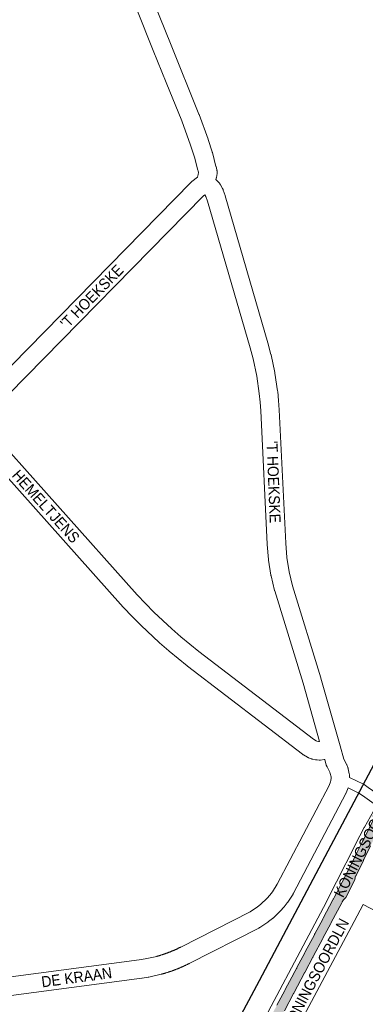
# Paper-space layout 'Layout1' of a CAD drawing. Header units: metres. Extents: x 123097 to 144122, y 392739 to 407589.
# Tile 463 of 510: x 137287 to 137530, y 400056 to 400750. Entities that reach past the tile are written whole.
import ezdxf
from ezdxf.enums import TextEntityAlignment as Align

# ---------------------------------------------------------------- set-up
doc = ezdxf.new("R2010")
doc.units = ezdxf.units.M
doc.header["$MEASUREMENT"] = 0
for name, color, linetype, lineweight in [('gs-anno-wegen algemeen tekst', 7, 'Continuous', 0), ('gs-knt-fietspaden', 7, 'Continuous', 0), ('gs-knt-spoorlijn', 7, 'Continuous', 30), ('gs-knt-wegen algemeen', 7, 'Continuous', 0), ('ir-ARC-asfalt-hoofdwegen-te inspecteren', 5, 'Continuous', 0)]:
    doc.layers.add(name, color=color, linetype=linetype, lineweight=lineweight)
doc.styles.add('Style-Arial', font='arial.ttf')

psp = doc.layouts.get("Layout1")

# ---------------------------------------------------------------- hatches: boundary and pattern name
at = {"layer": 'ir-ARC-asfalt-hoofdwegen-te inspecteren', "linetype": 'Continuous', "lineweight": 13}
psp.add_hatch(color=5, dxfattribs=at).paths.add_polyline_path([(137447.741, 400017.181, 0.0116734), (137443.629, 400008.433, 0.003055), (137442.554, 400005.953, 0.00818), (137440.084, 399999.87), (137440.084, 399999.87), (137439.949, 399999.52), (137439.889, 399999.364, 0.0112106), (137436.852, 399990.894, 0.0189977), (137432.66, 399976.481), (137430.469, 399967.964), (137429.609, 399964.566), (137427.275, 399955.404), (137427.183, 399955.041), (137427.091, 399954.678), (137427.09, 399954.678), (137424.899, 399946.076, -0.0050634), (137423.988, 399942.86), (137423.918, 399942.621), (137423.917, 399942.621, -0.0183564), (137420.055, 399931.139), (137420.044, 399931.111), (137419.923, 399930.788), (137419.922, 399930.788, -0.0006037), (137419.78, 399930.416, -0.0149871), (137414.7, 399918.276, -0.0035417), (137413.361, 399915.388), (137413.362, 399915.388), (137413.279, 399915.215, -0.0113088), (137408.723, 399906.13), (137407.182, 399903.389), (137407.183, 399903.389), (137406.999, 399903.062), (137406.912, 399902.908), (137406.815, 399902.735), (137399.113, 399889.031), (137398.939, 399888.722), (137398.929, 399888.704), (137398.749, 399888.375), (137398.745, 399888.377), (137398.338, 399887.653), (137397.27, 399885.946), (137391.736, 399877.733), (137391.532, 399877.431), (137391.526, 399877.422), (137391.318, 399877.11), (137391.316, 399877.111), (137383.634, 399865.71), (137383.424, 399865.399), (137383.178, 399865.056), (137381.729, 399862.903), (137385.053, 399860.615), (137386.509, 399862.772), (137388.595, 399865.909, -0.1980748), (137389.216, 399866.328, -0.1608962), (137389.831, 399866.257), (137390.105, 399866.094, -0.1657643), (137390.473, 399865.539, -0.1684175), (137390.421, 399864.862), (137388.84, 399861.433), (137387.764, 399859.078), (137391.943, 399856.958), (137392.879, 399859.381), (137393.039, 399859.767), (137393.193, 399860.109), (137393.196, 399860.108), (137398.947, 399872.614), (137399.104, 399872.955), (137399.261, 399873.296), (137399.323, 399873.431), (137405.929, 399887.688), (137406.318, 399888.491), (137406.314, 399888.493), (137406.461, 399888.787), (137406.65, 399889.163), (137406.661, 399889.158), (137407.073, 399889.92), (137415.479, 399905.074, 0.0099563), (137420.305, 399915.014), (137420.462, 399915.355, 0.0027317), (137421.713, 399918.117, 0.0124945), (137425.219, 399926.494), (137425.218, 399926.494), (137425.292, 399926.681, 0.0071872), (137427.112, 399931.578, 0.0149677), (137430.508, 399942.097), (137430.508, 399942.097), (137430.612, 399942.457), (137430.648, 399942.581, 0.0024149), (137431.132, 399944.298), (137432.74, 399950.274), (137432.837, 399950.636), (137432.903, 399950.881), (137432.904, 399950.886, -0.0628164), (137433.862, 399953.316), (137433.85, 399953.294, -0.0872465), (137436.102, 399956.122), (137436.108, 399956.136), (137438.314, 399966.481, -0.1218015), (137437.557, 399967.769, -0.1277977), (137437.503, 399969.334), (137438.962, 399975.15, -0.0012583), (137439.376, 399976.652), (137439.398, 399976.736), (137439.399, 399976.736, -0.0086831), (137442.46, 399987.042), (137442.46, 399987.042), (137442.573, 399987.4), (137442.686, 399987.758), (137442.687, 399987.757, -0.0013232), (137443.189, 399989.317, -0.0135506), (137446.424, 399998.404), (137446.496, 399998.592), (137446.497, 399998.592, -0.0081199), (137448.676, 400003.946, -0.0111769), (137451.969, 400011.194), (137452.092, 400011.449), (137452.132, 400011.532), (137452.295, 400011.87), (137452.296, 400011.869, -0.0097032), (137455.441, 400018.024), (137458.661, 400024.096), (137458.66, 400024.096), (137458.836, 400024.427), (137459.012, 400024.758), (137459.012, 400024.758), (137464.978, 400036.008), (137464.976, 400036.009), (137465.152, 400036.34), (137465.328, 400036.671), (137465.329, 400036.671), (137472.703, 400050.575), (137472.699, 400050.577), (137472.875, 400050.908), (137473.051, 400051.239), (137473.054, 400051.238), (137479.494, 400063.383), (137479.492, 400063.384), (137479.668, 400063.715), (137479.844, 400064.046), (137479.846, 400064.045), (137487.226, 400077.962), (137487.225, 400077.963), (137487.401, 400078.294), (137487.577, 400078.625), (137487.577, 400078.625), (137493.05, 400088.946), (137493.226, 400089.277), (137493.402, 400089.608), (137493.582, 400089.948), (137499.871, 400101.786), (137499.871, 400101.786), (137500.047, 400102.117), (137500.223, 400102.448), (137500.223, 400102.448), (137505.728, 400112.809), (137505.904, 400113.14), (137506.08, 400113.471), (137513.472, 400127.385), (137513.648, 400127.716), (137513.824, 400128.047), (137514.237, 400128.825, -0.07549), (137515.29, 400130.221), (137515.781, 400130.65), (137516.317, 400131.022), (137522.682, 400143.453), (137522.703, 400144.123), (137522.797, 400144.787, -0.0537182), (137523.186, 400146.034), (137523.183, 400146.036), (137523.231, 400146.135, -0.001676), (137523.248, 400146.172), (137523.347, 400146.373), (137523.351, 400146.381), (137523.511, 400146.71), (137523.513, 400146.709), (137528.704, 400157.255), (137528.87, 400157.591), (137529.036, 400157.927), (137533.79, 400167.583), (137533.789, 400167.584), (137533.955, 400167.92), (137534.121, 400168.256), (137534.121, 400168.256), (137541.078, 400182.388), (137541.244, 400182.724), (137541.41, 400183.06), (137541.964, 400184.186), (137536.194, 400186.974), (137529.129, 400172.765), (137528.518, 400171.536), (137528.351, 400171.2), (137528.184, 400170.864), (137527.316, 400169.118), (137523.404, 400161.251), (137523.237, 400160.915), (137523.07, 400160.579), (137518.733, 400151.857), (137518.566, 400151.521), (137518.399, 400151.185), (137513.837, 400142.011), (137512.419, 400139.23), (137510.177, 400135.006), (137508.067, 400131.032), (137507.62, 400130.19), (137507.621, 400130.19), (137507.445, 400129.859), (137507.269, 400129.528), (137507.269, 400129.528), (137500.354, 400116.501), (137500.356, 400116.5), (137500.18, 400116.169), (137500.004, 400115.838), (137500.003, 400115.839), (137494.516, 400105.501), (137494.518, 400105.5), (137494.342, 400105.169), (137494.166, 400104.838), (137494.164, 400104.839), (137487.722, 400092.703), (137487.725, 400092.701), (137487.549, 400092.37), (137487.373, 400092.039), (137487.371, 400092.04), (137481.877, 400081.69), (137481.879, 400081.689), (137481.703, 400081.358), (137481.527, 400081.027), (137481.525, 400081.028), (137480.405, 400078.917), (137478.295, 400074.943), (137473.676, 400066.242), (137473.677, 400066.241), (137473.501, 400065.91), (137473.325, 400065.579), (137473.325, 400065.579), (137467.826, 400055.219), (137467.826, 400055.219), (137467.65, 400054.888), (137467.474, 400054.557), (137467.474, 400054.557), (137467.398, 400054.414), (137461.547, 400043.332), (137461.372, 400043), (137461.331, 400042.921), (137461.197, 400042.668), (137453.384, 400027.87), (137453.209, 400027.538), (137453.034, 400027.206), (137450.71, 400022.805)])

# ---------------------------------------------------------------- linework, layer by layer
at = {"layer": 'gs-anno-wegen algemeen tekst', "color": 7, "linetype": 'Continuous', "flags": 128}
for points in [[(137528.632, 400126.169), (137522.211, 400114.211), (137477.21, 400029.486)], [(137579.095, 400087.556), (137578.983, 400087.742), (137578.869, 400087.94), (137572.292, 400099.916), (137568.158, 400105.09), (137564.689, 400107.084), (137528.632, 400126.169)]]:
    psp.add_lwpolyline(points, dxfattribs=at)
at = {"layer": 'gs-knt-fietspaden', "color": 7, "linetype": 'Continuous', "flags": 128}
for points in [[(137518.93, 400215.76), (137528.761, 400210.935), (137528.898, 400210.864), (137529.032, 400210.787), (137529.162, 400210.704), (137532.081, 400208.756), (137532.147, 400208.711), (137541.237, 400202.341)], [(137537.978, 400196.053), (137528.152, 400202.939), (137525.459, 400204.735), (137517.919, 400208.436)]]:
    psp.add_lwpolyline(points, dxfattribs=at)
at = {"layer": 'gs-knt-spoorlijn', "color": 7, "linetype": 'Continuous', "flags": 128}
psp.add_lwpolyline([(136440.809, 398162.054), (136659.455, 398573.261), (136824.302, 398883.411), (137006.788, 399227.039), (137164.629, 399524.059), (137357.969, 399888.975), (137405.615, 399978.781), (137455.421, 400072.684), (137503.887, 400164.003), (137558.844, 400267.626), (137626.713, 400395.444), (137684.526, 400504.785), (137746.249, 400620.476), (137774.533, 400671.148), (137821.374, 400749.994)], dxfattribs=at)
at = {"layer": 'gs-knt-wegen algemeen', "color": 7, "linetype": 'Continuous', "flags": 128}
for points in [[(137381.349, 400761.712), (137392.841, 400733.182), (137412.867, 400683.467), (137412.949, 400683.251), (137419.263, 400665.813), (137419.331, 400665.615), (137422.206, 400656.797), (137422.264, 400656.61), (137422.316, 400656.42), (137424.885, 400646.553), (137424.912, 400646.448), (137425.498, 400644.032), (137425.565, 400643.727), (137425.616, 400643.42), (137425.653, 400643.11), (137425.675, 400642.799), (137425.682, 400642.487), (137425.674, 400642.176), (137425.651, 400641.865), (137425.614, 400641.555), (137425.213, 400638.81), (137425.173, 400638.569), (137425.124, 400638.33), (137424.886, 400637.267), (137427.143, 400634.843), (137427.353, 400634.606), (137427.551, 400634.359), (137427.737, 400634.102), (137427.911, 400633.837), (137428.071, 400633.563), (137429.489, 400631.004), (137429.631, 400630.733), (137429.761, 400630.455), (137429.877, 400630.172), (137429.979, 400629.883), (137431.253, 400626.01), (137431.32, 400625.792), (137461.421, 400522.189), (137461.456, 400522.061), (137463.611, 400514.034), (137463.653, 400513.87), (137463.69, 400513.705), (137466.351, 400501.243), (137466.391, 400501.043), (137466.424, 400500.842), (137468.299, 400488.237), (137468.337, 400487.933), (137468.977, 400481.593), (137468.994, 400481.389), (137469.434, 400475.031), (137469.442, 400474.895), (137473.959, 400380.939), (137474.795, 400370.709), (137476.378, 400360.705), (137478.716, 400350.82), (137498.655, 400285.97), (137498.694, 400285.836), (137512.256, 400238.101), (137514.928, 400228.696), (137516.742, 400225.191), (137516.848, 400224.976), (137516.946, 400224.758), (137517.036, 400224.536), (137517.698, 400222.815), (137517.788, 400222.566), (137517.868, 400222.312), (137517.938, 400222.056), (137517.997, 400221.798), (137518.743, 400218.193), (137518.791, 400217.933), (137518.829, 400217.671), (137518.856, 400217.407), (137518.872, 400217.143), (137518.93, 400215.76)], [(137247.687, 400480.685), (137251.781, 400482.311), (137255.042, 400483.942), (137261.534, 400487.994), (137263.239, 400489.276), (137265.318, 400490.86), (137269.567, 400494.89), (137407.195, 400635.305), (137407.408, 400635.513), (137407.63, 400635.711), (137407.862, 400635.898), (137411.945, 400639.055), (137412.365, 400640.934), (137412.548, 400642.187), (137412.272, 400643.324), (137412.148, 400643.801), (137409.766, 400652.949), (137406.985, 400661.48), (137400.746, 400678.71), (137389.902, 400705.631), (137380.764, 400728.317), (137369.166, 400757.109)], [(137497.878, 400241.067), (137486.189, 400282.211), (137466.207, 400347.199), (137466.148, 400347.405), (137466.095, 400347.614), (137463.651, 400357.947), (137463.599, 400358.186), (137463.556, 400358.428), (137461.897, 400368.917), (137461.863, 400369.16), (137461.839, 400369.404), (137460.974, 400379.987), (137460.96, 400380.204), (137456.441, 400474.201), (137456.013, 400480.387), (137455.398, 400486.473), (137453.576, 400498.724), (137450.993, 400510.821), (137448.899, 400518.621), (137418.849, 400622.05), (137417.803, 400625.231), (137417.068, 400626.557), (137416.18, 400625.872), (137278.782, 400485.691)], [(137256.957, 400470.361), (137369.286, 400344.53), (137375.174, 400338.324), (137381.194, 400332.264), (137393.751, 400320.465), (137400.148, 400314.854), (137412.731, 400304.536), (137493.491, 400242.635), (137495.443, 400241.478), (137495.972, 400241.277), (137497.102, 400241.045), (137497.55, 400241.033), (137497.878, 400241.067)], [(137501.489, 400228.358), (137501.441, 400228.35), (137501.168, 400228.316), (137498.46, 400228.038), (137498.18, 400228.015), (137497.9, 400228.005), (137497.619, 400228.006), (137496.177, 400228.045), (137495.891, 400228.059), (137495.607, 400228.086), (137495.324, 400228.125), (137495.042, 400228.176), (137492.838, 400228.629), (137492.584, 400228.687), (137492.332, 400228.755), (137492.083, 400228.832), (137491.838, 400228.92), (137490.295, 400229.506), (137490.035, 400229.611), (137489.78, 400229.727), (137489.53, 400229.854), (137489.286, 400229.992), (137486.518, 400231.633), (137486.299, 400231.769), (137486.085, 400231.913), (137485.878, 400232.066), (137404.726, 400294.267), (137404.558, 400294.4), (137391.809, 400304.855), (137391.645, 400304.995), (137385.082, 400310.75), (137384.917, 400310.9), (137372.196, 400322.853), (137372.036, 400323.009), (137365.884, 400329.201), (137365.781, 400329.308), (137359.772, 400335.64), (137359.639, 400335.786), (137243.967, 400465.362)], [(137505.958, 400215.589), (137505.886, 400216.074), (137505.355, 400218.637), (137505.013, 400219.526), (137503.063, 400223.294), (137502.948, 400223.528), (137502.842, 400223.767), (137502.746, 400224.01), (137502.659, 400224.257), (137502.583, 400224.507), (137501.489, 400228.358)], [(137244.656, 400070.446), (137370.875, 400087.111), (137374.935, 400087.741), (137383.161, 400089.599), (137383.435, 400089.675), (137383.707, 400089.751), (137383.98, 400089.829), (137384.252, 400089.907), (137384.525, 400089.987), (137384.796, 400090.066), (137385.069, 400090.148), (137385.34, 400090.229), (137385.611, 400090.312), (137385.882, 400090.395), (137386.153, 400090.48), (137386.423, 400090.565), (137386.693, 400090.651), (137386.963, 400090.738), (137387.233, 400090.826), (137387.501, 400090.914), (137387.771, 400091.004), (137388.039, 400091.094), (137388.308, 400091.185), (137388.576, 400091.277), (137388.845, 400091.37), (137389.111, 400091.463), (137389.379, 400091.558), (137389.646, 400091.653), (137389.913, 400091.749), (137390.179, 400091.846), (137390.446, 400091.944), (137390.711, 400092.042), (137390.977, 400092.142), (137391.241, 400092.242), (137391.507, 400092.343), (137391.771, 400092.445), (137392.036, 400092.548), (137392.299, 400092.651), (137392.563, 400092.756), (137392.826, 400092.861), (137393.089, 400092.967), (137393.351, 400093.074), (137393.614, 400093.182), (137393.875, 400093.29), (137394.138, 400093.4), (137394.398, 400093.509), (137394.66, 400093.621), (137394.919, 400093.732), (137395.18, 400093.845), (137395.439, 400093.958), (137395.7, 400094.073), (137395.958, 400094.187), (137396.217, 400094.304), (137396.475, 400094.42), (137396.734, 400094.538), (137396.991, 400094.656), (137397.249, 400094.775), (137397.505, 400094.895), (137397.762, 400095.016), (137398.018, 400095.137), (137398.274, 400095.26), (137398.529, 400095.382), (137398.784, 400095.506), (137399.038, 400095.631), (137399.293, 400095.757), (137399.546, 400095.883), (137399.8, 400096.01), (137400.053, 400096.138), (137448.864, 400121.023), (137454.037, 400124.457), (137456.277, 400126.245), (137460.838, 400130.587), (137462.796, 400132.808), (137464.621, 400135.139), (137468.046, 400140.399), (137504.575, 400210.073), (137505.596, 400212.674), (137505.784, 400213.553), (137505.923, 400215.176), (137505.958, 400215.582)], [(137505.958, 400215.582), (137505.957, 400215.586), (137505.958, 400215.589)], [(137505.958, 400215.582), (137505.957, 400215.586), (137505.958, 400215.589)], [(137517.919, 400208.436), (137517.91, 400208.411), (137516.565, 400204.985), (137516.475, 400204.767), (137516.376, 400204.552), (137516.271, 400204.341), (137479.435, 400134.081), (137479.286, 400133.813), (137479.125, 400133.552), (137475.378, 400127.797), (137475.218, 400127.563), (137475.048, 400127.336), (137472.931, 400124.632), (137472.812, 400124.484), (137472.688, 400124.34), (137470.416, 400121.763), (137470.223, 400121.553), (137470.022, 400121.353), (137465.049, 400116.619), (137464.839, 400116.428), (137464.621, 400116.246), (137461.936, 400114.103), (137461.709, 400113.93), (137461.476, 400113.767), (137455.755, 400109.969), (137455.545, 400109.836), (137455.33, 400109.71), (137455.111, 400109.593), (137405.95, 400084.53), (137405.657, 400084.382), (137405.366, 400084.236), (137405.072, 400084.09), (137404.78, 400083.945), (137404.485, 400083.801), (137404.192, 400083.659), (137403.897, 400083.516), (137403.603, 400083.376), (137403.306, 400083.235), (137403.011, 400083.096), (137402.714, 400082.958), (137402.418, 400082.821), (137402.12, 400082.684), (137401.824, 400082.549), (137401.525, 400082.414), (137401.227, 400082.281), (137400.927, 400082.148), (137400.629, 400082.017), (137400.328, 400081.886), (137400.029, 400081.757), (137399.728, 400081.627), (137399.428, 400081.5), (137399.125, 400081.373), (137398.825, 400081.247), (137398.522, 400081.122), (137398.22, 400080.998), (137397.916, 400080.875), (137397.614, 400080.753), (137397.309, 400080.631), (137397.006, 400080.511), (137396.701, 400080.392), (137396.397, 400080.274), (137396.091, 400080.156), (137395.786, 400080.04), (137395.479, 400079.925), (137395.174, 400079.811), (137394.866, 400079.697), (137394.56, 400079.585), (137394.252, 400079.473), (137393.945, 400079.362), (137393.636, 400079.253), (137393.329, 400079.144), (137393.019, 400079.036), (137392.711, 400078.93), (137392.401, 400078.824), (137392.092, 400078.72), (137391.781, 400078.616), (137391.471, 400078.513), (137391.16, 400078.411), (137390.849, 400078.311), (137390.537, 400078.211), (137390.226, 400078.112), (137389.913, 400078.014), (137389.602, 400077.918), (137389.289, 400077.821), (137388.977, 400077.727), (137388.663, 400077.633), (137388.35, 400077.54), (137388.035, 400077.448), (137387.722, 400077.357), (137387.407, 400077.267), (137387.093, 400077.178), (137386.777, 400077.09), (137386.463, 400077.004), (137386.176, 400076.932), (137377.586, 400074.992), (137377.369, 400074.947), (137377.15, 400074.909), (137372.798, 400074.234), (137372.652, 400074.213), (137246.841, 400057.602)], [(137447.232, 400023.466), (137500.619, 400124.061), (137509.796, 400142.234), (137523.09, 400168.561), (137523.124, 400168.629), (137529.23, 400180.379), (137529.349, 400180.597), (137537.973, 400195.748), (137537.973, 400195.932), (137537.978, 400196.053)]]:
    psp.add_lwpolyline(points, dxfattribs=at)
at = {"layer": 'ir-ARC-asfalt-hoofdwegen-te inspecteren', "color": 5, "linetype": 'Continuous', "lineweight": 13}
psp.add_lwpolyline([(137536.194, 400186.974), (137529.129, 400172.765), (137528.518, 400171.536), (137528.351, 400171.2), (137528.184, 400170.864), (137527.316, 400169.118), (137523.404, 400161.251), (137523.237, 400160.915), (137523.07, 400160.579), (137518.733, 400151.857), (137518.566, 400151.521), (137518.399, 400151.185), (137513.837, 400142.011), (137512.419, 400139.23), (137510.177, 400135.006), (137508.067, 400131.032), (137507.62, 400130.19), (137507.621, 400130.19), (137507.445, 400129.859), (137507.269, 400129.528), (137507.269, 400129.528), (137500.354, 400116.501), (137500.356, 400116.5), (137500.18, 400116.169), (137500.004, 400115.838), (137500.003, 400115.839), (137494.516, 400105.501), (137494.518, 400105.5), (137494.342, 400105.169), (137494.166, 400104.838), (137494.164, 400104.839), (137487.722, 400092.703), (137487.725, 400092.701), (137487.549, 400092.37), (137487.373, 400092.039), (137487.371, 400092.04), (137481.877, 400081.69), (137481.879, 400081.689), (137481.703, 400081.358), (137481.527, 400081.027), (137481.525, 400081.028), (137480.405, 400078.917), (137478.295, 400074.943), (137473.676, 400066.242), (137473.677, 400066.241), (137473.501, 400065.91), (137473.325, 400065.579), (137473.325, 400065.579), (137467.826, 400055.219)], dxfattribs=at)
psp.add_lwpolyline([(137473.054, 400051.238), (137479.494, 400063.383), (137479.492, 400063.384), (137479.668, 400063.715), (137479.844, 400064.046), (137479.846, 400064.045), (137487.226, 400077.962), (137487.225, 400077.963), (137487.401, 400078.294), (137487.577, 400078.625), (137487.577, 400078.625), (137493.05, 400088.946), (137493.226, 400089.277), (137493.402, 400089.608), (137493.582, 400089.948), (137499.871, 400101.786), (137499.871, 400101.786), (137500.047, 400102.117), (137500.223, 400102.448), (137500.223, 400102.448), (137505.728, 400112.809), (137505.904, 400113.14), (137506.08, 400113.471), (137513.472, 400127.385), (137513.648, 400127.716), (137513.824, 400128.047), (137514.237, 400128.825, -0.07549), (137515.29, 400130.221), (137515.781, 400130.65), (137516.317, 400131.022), (137522.682, 400143.453), (137522.703, 400144.123), (137522.797, 400144.787, -0.0537182), (137523.186, 400146.034), (137523.183, 400146.036), (137523.231, 400146.135, -0.001676), (137523.248, 400146.172), (137523.347, 400146.373), (137523.351, 400146.381), (137523.511, 400146.71), (137523.513, 400146.709), (137528.704, 400157.255), (137528.87, 400157.591), (137529.036, 400157.927), (137533.79, 400167.583)], format="xyb", dxfattribs=at)

# ---------------------------------------------------------------- texts
at = {"layer": 'gs-anno-wegen algemeen tekst', "color": 7, "style": 'Style-Arial', "width": 0.909091}
for s, rotation, p in [("'T HOEKSKE", 45.5794, (137337.482, 400554.746)), ("'T HOEKSKE", 272.281, (137465.483, 400424.027)), ('HEMELTJENS', 311.881892, (137305.123, 400406.854)), ('KONINGSOORDLN', 62.01112, (137495.077, 400077.027)), ('DE KRAAN', 7.712, (137326.771, 400074.862))]:
    psp.add_text(s, height=7.7, rotation=rotation, dxfattribs=at).set_placement(p, align=Align.MIDDLE_CENTER)
at = {"layer": 'gs-anno-wegen algemeen tekst', "color": 7, "linetype": 'Continuous', "style": 'Style-Arial', "width": 0.909091}
psp.add_text('KONINGSOORDLN', height=7.7, rotation=63.207927, dxfattribs=at).set_placement((137530.49, 400170.992), align=Align.MIDDLE_CENTER)

doc.saveas('drawing.dxf')
